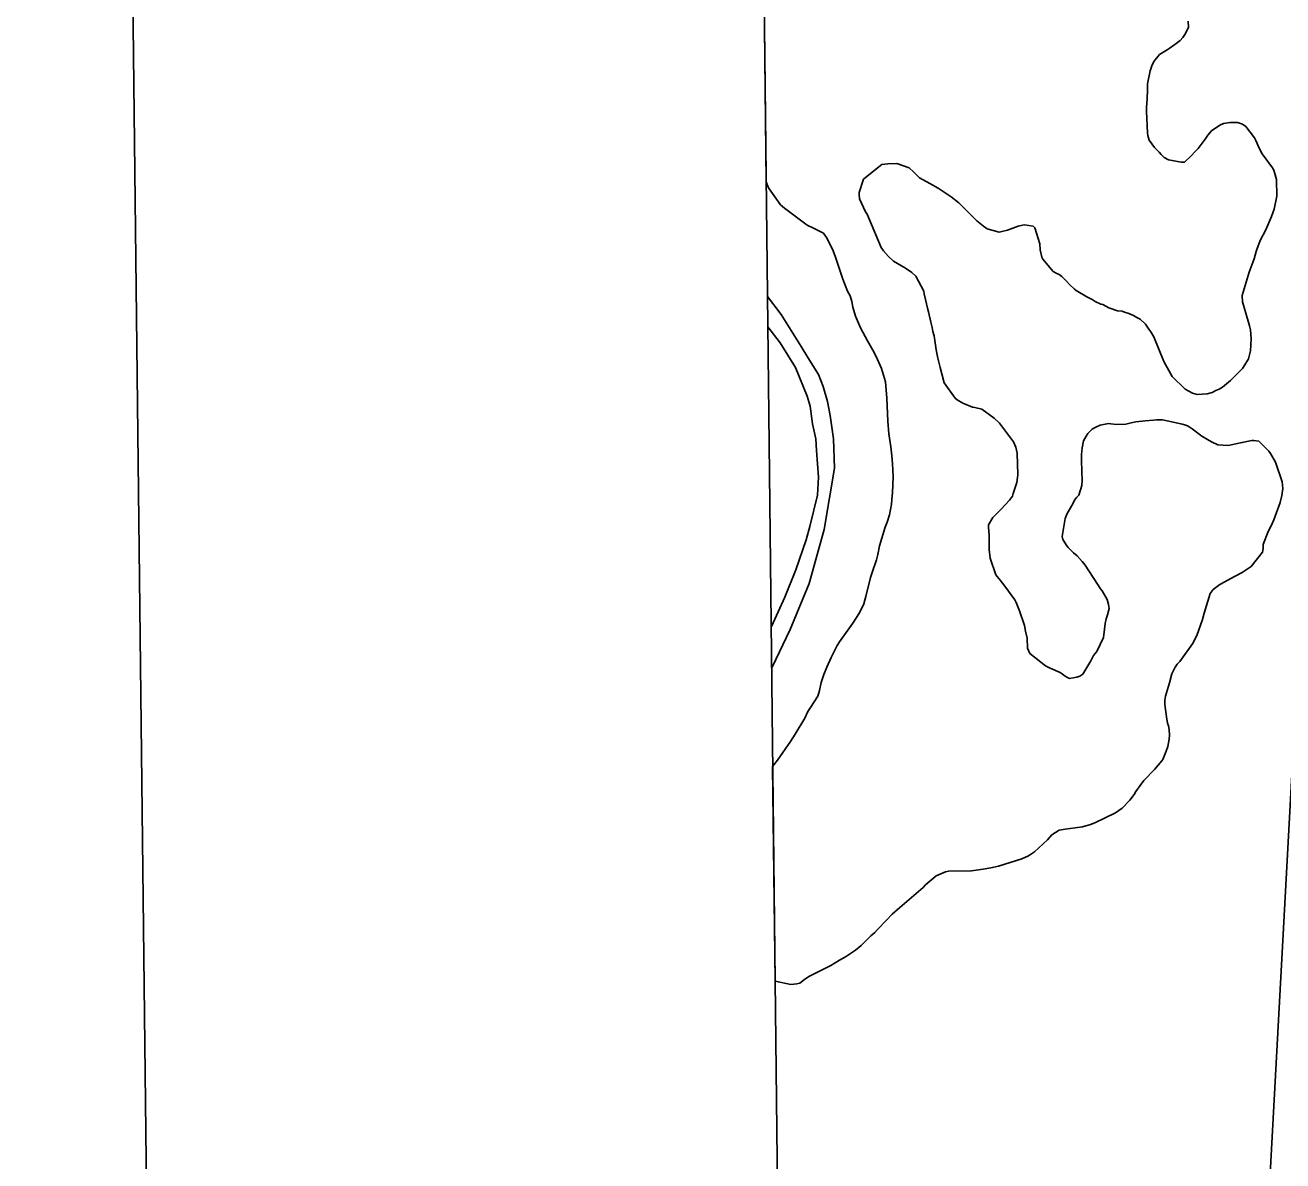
# Model space of a CAD drawing. Extents: x 3683402 to 3721514, y 487807 to 513565.
# Drawn here: x 3686743 to 3688127, y 500490 to 501740 of the extents above; entities that cross this region are included whole.
import ezdxf

# ---------------------------------------------------------------- set-up
doc = ezdxf.new("R2010")
doc.units = 0
for name, color, linetype in [('V-ANNO-SYMB', 7, 'Continuous'), ('V-GRID-FRAM', 7, 'Continuous'), ('V-ROAD-CNTR', 7, 'Continuous'), ('V-SITE-VEGE', 7, 'Continuous'), ('V-TOPO-SHOR', 7, 'Continuous')]:
    doc.layers.add(name, color=color, linetype=linetype)

msp = doc.modelspace()

# ---------------------------------------------------------------- linework, layer by layer
at = {"layer": 'V-ANNO-SYMB'}
msp.add_lwpolyline([(3687009, 489047.6), (3720089.9, 489432.1), (3719823.5, 512347.2), (3686742.6, 511962.6), (3687009, 489047.6)], dxfattribs=at)
at = {"layer": 'V-GRID-FRAM'}
msp.add_lwpolyline([(3687448, 511403.5), (3719130.8, 511772.1), (3719350.3, 493590.7), (3687651.7, 493221.8), (3687448, 511403.5)], dxfattribs=at)
at = {"layer": 'V-ROAD-CNTR'}
msp.add_lwpolyline([(3688204, 502046.4), (3688156.3, 501273.4), (3688097.9, 500198.9), (3688019.9, 498919.8)], dxfattribs=at)
at = {"layer": 'V-SITE-VEGE'}
for p, q in [((3687558.2, 501567.5), (3687552.4, 502086.4)), ((3688023.2, 501737.3), (3688019.3, 501729.5)), ((3688023, 501744.4), (3688023.2, 501737.3)), ((3688014.1, 501723), (3688008.1, 501718.5)), ((3688016.9, 501726.3), (3688014.1, 501723)), ((3688019.3, 501729.5), (3688016.9, 501726.3)), ((3687991.1, 501707.8), (3687984.9, 501700)), ((3687999.8, 501712.9), (3687991.1, 501707.8)), ((3688002, 501714.3), (3687999.8, 501712.9)), ((3688008.1, 501718.5), (3688002, 501714.3)), ((3687982.9, 501695.3), (3687981, 501689.6)), ((3687984.9, 501700), (3687982.9, 501695.3)), ((3687981, 501689.6), (3687978.1, 501675.5)), ((3687978.2, 501667.4), (3687977.4, 501653)), ((3687978.1, 501675.5), (3687978.2, 501667.4)), ((3687977.4, 501653), (3687976.9, 501650.4)), ((3687976.9, 501650.4), (3687976.9, 501644.8)), ((3687976.9, 501644.8), (3687977.9, 501621.3)), ((3688048.4, 501623.5), (3688057.6, 501630)), ((3688057.6, 501630), (3688061.9, 501631.6)), ((3688061.9, 501631.6), (3688068.8, 501632.8)), ((3688068.8, 501632.8), (3688077.3, 501633)), ((3688077.3, 501633), (3688082.7, 501631)), ((3688082.7, 501631), (3688086.2, 501628.6)), ((3688086.2, 501628.6), (3688095.8, 501615.8)), ((3687977.9, 501621.3), (3687978.4, 501618.7)), ((3687978.4, 501618.7), (3687980, 501613.3)), ((3687980, 501613.3), (3687985.9, 501605.5)), ((3688033.8, 501604.4), (3688041.7, 501614.5)), ((3688041.7, 501614.5), (3688044.6, 501618.8)), ((3688044.6, 501618.8), (3688048.4, 501623.5)), ((3688095.8, 501615.8), (3688097.2, 501613.2)), ((3688097.2, 501613.2), (3688101.4, 501603.9)), ((3687985.9, 501605.5), (3687991, 501600.2)), ((3687991, 501600.2), (3687993.1, 501597.6)), ((3687993.1, 501597.6), (3687996.4, 501594.3)), ((3688018.8, 501589.2), (3688026.4, 501596.4)), ((3688026.4, 501596.4), (3688030.2, 501600.4)), ((3688030.2, 501600.4), (3688033.8, 501604.4)), ((3688101.4, 501603.9), (3688104.4, 501598.3)), ((3688104.4, 501598.3), (3688115.7, 501583.1)), ((3687685.8, 501586.5), (3687667.7, 501572.4)), ((3687692.4, 501587.2), (3687685.8, 501586.5)), ((3687702.3, 501587.6), (3687692.4, 501587.2)), ((3687715.8, 501583), (3687702.3, 501587.6)), ((3687720.5, 501578.7), (3687715.8, 501583)), ((3687996.4, 501594.3), (3688001.1, 501591.9)), ((3688001.1, 501591.9), (3688005.1, 501590.9)), ((3688005.1, 501590.9), (3688015.3, 501589.2)), ((3688015.3, 501589.2), (3688018.8, 501589.2)), ((3688115.7, 501583.1), (3688117.3, 501580.2)), ((3687665.6, 501570.6), (3687660.5, 501555.7)), ((3687667.7, 501572.4), (3687665.6, 501570.6)), ((3687727.1, 501572), (3687720.5, 501578.7)), ((3687738.4, 501565.8), (3687727.1, 501572)), ((3688117.3, 501580.2), (3688120.1, 501570)), ((3688120.1, 501570), (3688120.4, 501551.8)), ((3687560.8, 501561.1), (3687558.2, 501567.5)), ((3687574.2, 501542.4), (3687560.8, 501561.1)), ((3687660.5, 501555.7), (3687660.5, 501553.6)), ((3687747.5, 501560.6), (3687738.4, 501565.8)), ((3687761.9, 501551.2), (3687747.5, 501560.6)), ((3687578.4, 501538.6), (3687574.2, 501542.4)), ((3687660.5, 501553.6), (3687661, 501548.9)), ((3687661, 501548.9), (3687667.7, 501534.6)), ((3687770.4, 501544.6), (3687761.9, 501551.2)), ((3687790.3, 501524.8), (3687770.4, 501544.6)), ((3688120.4, 501551.8), (3688117.5, 501537.4)), ((3687601.9, 501520.9), (3687578.4, 501538.6)), ((3687667.7, 501534.6), (3687669.3, 501531.8)), ((3687669.3, 501531.8), (3687671.4, 501527.5)), ((3687671.4, 501527.5), (3687684.9, 501495.3)), ((3688114.6, 501529.4), (3688108.4, 501514.8)), ((3688117.5, 501537.4), (3688114.6, 501529.4)), ((3687604, 501519.5), (3687601.9, 501520.9)), ((3687609, 501517.3), (3687604, 501519.5)), ((3687621.5, 501511.1), (3687609, 501517.3)), ((3687797.6, 501518.8), (3687790.3, 501524.8)), ((3687801.6, 501515.7), (3687797.6, 501518.8)), ((3687814.6, 501512.1), (3687801.6, 501515.7)), ((3687823.8, 501514.4), (3687817.9, 501512.8)), ((3687835.6, 501518.6), (3687823.8, 501514.4)), ((3687840.4, 501520), (3687835.6, 501518.6)), ((3687842.5, 501520.4), (3687840.4, 501520)), ((3687852.2, 501518.7), (3687842.5, 501520.4)), ((3687854.1, 501516.8), (3687852.2, 501518.7)), ((3687859.4, 501499.3), (3687854.1, 501516.8)), ((3688108.4, 501514.8), (3688102.1, 501502.8)), ((3687625.4, 501505.1), (3687621.5, 501511.1)), ((3687626.6, 501502.5), (3687625.4, 501505.1)), ((3687631.3, 501493.5), (3687626.6, 501502.5)), ((3687817.9, 501512.8), (3687814.6, 501512.1)), ((3688102.1, 501502.8), (3688098.3, 501493.1)), ((3687634.3, 501485.9), (3687631.3, 501493.5)), ((3687642.8, 501460.6), (3687634.3, 501485.9)), ((3687684.9, 501495.3), (3687687.5, 501491.7)), ((3687687.5, 501491.7), (3687693.1, 501485.3)), ((3687860, 501492.6), (3687859.4, 501499.3)), ((3687861.9, 501484.6), (3687860, 501492.6)), ((3688097.6, 501491), (3688095.6, 501482.7)), ((3688098.3, 501493.1), (3688097.6, 501491)), ((3687693.1, 501485.3), (3687698.3, 501480.1)), ((3687698.3, 501480.1), (3687711.5, 501472.6)), ((3687711.5, 501472.6), (3687718.8, 501467.6)), ((3687863, 501482.5), (3687861.9, 501484.6)), ((3687874.3, 501468.9), (3687863, 501482.5)), ((3688095.6, 501482.7), (3688090.1, 501468.1)), ((3687647.7, 501447.1), (3687642.8, 501460.6)), ((3687718.8, 501467.6), (3687723.2, 501463.6)), ((3687723.2, 501463.6), (3687731.9, 501447.2)), ((3687878.1, 501466.8), (3687874.3, 501468.9)), ((3687880.9, 501465.6), (3687878.1, 501466.8)), ((3687883.7, 501463.4), (3687880.9, 501465.6)), ((3687888.9, 501458.2), (3687883.7, 501463.4)), ((3687892.2, 501454.4), (3687888.9, 501458.2)), ((3688090.1, 501468.1), (3688082.3, 501442.4)), ((3687650.8, 501442.1), (3687647.7, 501447.1)), ((3687731.9, 501447.2), (3687732.3, 501444.4)), ((3687732.3, 501444.4), (3687736.2, 501426.9)), ((3687897.8, 501449.4), (3687892.2, 501454.4)), ((3687899.7, 501447.9), (3687897.8, 501449.4)), ((3687911.4, 501441), (3687899.7, 501447.9)), ((3687652.6, 501435.9), (3687650.8, 501442.1)), ((3687653.7, 501429.8), (3687652.6, 501435.9)), ((3687917.1, 501438.1), (3687911.4, 501441)), ((3687920.6, 501436), (3687917.1, 501438.1)), ((3687926.7, 501433.1), (3687920.6, 501436)), ((3687928.9, 501432.4), (3687926.7, 501433.1)), ((3687935.5, 501429), (3687928.9, 501432.4)), ((3688082.3, 501442.4), (3688082.8, 501435.6)), ((3688082.8, 501435.6), (3688088.8, 501414.2)), ((3687656.5, 501419.6), (3687653.7, 501429.8)), ((3687662.1, 501407), (3687656.5, 501419.6)), ((3687736.2, 501426.9), (3687736.9, 501424.5)), ((3687736.9, 501424.5), (3687739.7, 501413.1)), ((3687945.1, 501425.6), (3687935.5, 501429)), ((3687950.1, 501425.1), (3687945.1, 501425.6)), ((3687952.9, 501424.2), (3687950.1, 501425.1)), ((3687957.4, 501422.5), (3687952.9, 501424.2)), ((3687962.6, 501420.3), (3687957.4, 501422.5)), ((3687966.4, 501418.4), (3687962.6, 501420.3)), ((3687969.9, 501416.3), (3687966.4, 501418.4)), ((3687975.8, 501410.8), (3687969.9, 501416.3)), ((3687669.8, 501392.6), (3687662.1, 501407)), ((3687739.7, 501413.1), (3687741, 501407.2)), ((3687741, 501407.2), (3687741.9, 501402.7)), ((3687741.9, 501402.7), (3687743.1, 501398)), ((3687979.5, 501405.3), (3687975.8, 501410.8)), ((3687981.6, 501402.5), (3687979.5, 501405.3)), ((3687985.1, 501396.8), (3687981.6, 501402.5)), ((3688088.8, 501414.2), (3688090.4, 501409)), ((3688090.4, 501409), (3688091.3, 501404.5)), ((3688091.3, 501404.5), (3688092.2, 501394.8)), ((3687677, 501379.8), (3687669.8, 501392.6)), ((3687743.1, 501398), (3687745.6, 501382.8)), ((3687996, 501370), (3687985.1, 501396.8)), ((3688092.2, 501394.8), (3688091.6, 501381.6)), ((3687680.8, 501371.9), (3687677, 501379.8)), ((3687745.6, 501382.8), (3687747.4, 501373.4)), ((3688091.6, 501381.6), (3688089.4, 501372.9)), ((3687685.2, 501362.2), (3687680.8, 501371.9)), ((3687689.8, 501347.3), (3687685.2, 501362.2)), ((3687747.4, 501373.4), (3687749.7, 501363.4)), ((3687749.7, 501363.4), (3687752, 501354.7)), ((3688005.4, 501353.4), (3687996, 501370)), ((3688082.5, 501362.3), (3688069.4, 501349.1)), ((3688085.3, 501366.1), (3688082.5, 501362.3)), ((3688089.4, 501372.9), (3688085.3, 501366.1)), ((3687691.3, 501329.3), (3687689.8, 501347.3)), ((3687752, 501354.7), (3687754.3, 501346.4)), ((3688019.7, 501339.3), (3688005.4, 501353.4)), ((3688069.4, 501349.1), (3688060.6, 501341.6)), ((3687754.3, 501346.4), (3687766.3, 501329.3)), ((3688027.5, 501335), (3688019.7, 501339.3)), ((3688032.9, 501333.6), (3688027.5, 501335)), ((3688043.8, 501334.4), (3688032.9, 501333.6)), ((3688049.2, 501335.8), (3688043.8, 501334.4)), ((3688053.2, 501337.9), (3688049.2, 501335.8)), ((3688057, 501339.5), (3688053.2, 501337.9)), ((3688060.6, 501341.6), (3688057, 501339.5)), ((3687692.3, 501304.3), (3687691.3, 501329.3)), ((3687766.3, 501329.3), (3687768.4, 501327.6)), ((3687768.4, 501327.6), (3687774.7, 501324)), ((3687774.7, 501324), (3687785.6, 501319.7)), ((3687785.6, 501319.7), (3687787.9, 501319.2)), ((3687787.9, 501319.2), (3687795.7, 501317.2)), ((3687795.7, 501317.2), (3687809.4, 501307.5)), ((3687809.4, 501307.5), (3687815.2, 501302)), ((3687984.5, 501305.3), (3687988, 501305.5)), ((3687988, 501305.5), (3687994.6, 501305.5)), ((3687994.6, 501305.5), (3688005, 501303.5)), ((3687693.2, 501290.1), (3687692.3, 501304.3)), ((3687815.2, 501302), (3687830.7, 501281.6)), ((3687912.5, 501290.7), (3687917, 501295.4)), ((3687917, 501295.4), (3687918.9, 501296.5)), ((3687918.9, 501296.5), (3687921.3, 501297.7)), ((3687921.3, 501297.7), (3687926.1, 501299.8)), ((3687926.1, 501299.8), (3687933.4, 501301.4)), ((3687933.4, 501301.4), (3687935.5, 501301.6)), ((3687935.5, 501301.6), (3687937.7, 501301.4)), ((3687937.7, 501301.4), (3687943.8, 501300.4)), ((3687943.8, 501300.4), (3687954.4, 501301)), ((3687954.4, 501301), (3687960.1, 501302.2)), ((3687960.1, 501302.2), (3687965.1, 501303.6)), ((3687965.1, 501303.6), (3687975.5, 501304.7)), ((3687975.5, 501304.7), (3687984.5, 501305.3)), ((3688005, 501303.5), (3688016.4, 501300.8)), ((3688016.4, 501300.8), (3688020.4, 501299.6)), ((3688020.4, 501299.6), (3688022.7, 501298.7)), ((3688022.7, 501298.7), (3688027.2, 501295.6)), ((3688027.2, 501295.6), (3688038, 501287.7)), ((3687695.5, 501276.1), (3687693.2, 501290.1)), ((3687830.7, 501281.6), (3687833, 501275.4)), ((3687906, 501274.9), (3687907.7, 501282.7)), ((3687907.7, 501282.7), (3687910.4, 501287.6)), ((3687910.4, 501287.6), (3687912.5, 501290.7)), ((3688038, 501287.7), (3688044.1, 501283.9)), ((3688044.1, 501283.9), (3688048.6, 501281.5)), ((3688048.6, 501281.5), (3688055.4, 501278.3)), ((3688055.4, 501278.3), (3688067, 501277.3)), ((3688067, 501277.3), (3688080.3, 501280.3)), ((3688080.3, 501280.3), (3688093, 501282.8)), ((3688093, 501282.8), (3688095.2, 501283)), ((3688095.2, 501283), (3688100.6, 501282.3)), ((3688100.6, 501282.3), (3688111.6, 501271.3)), ((3687696.8, 501266.2), (3687695.5, 501276.1)), ((3687697.5, 501257.4), (3687696.8, 501266.2)), ((3687833, 501275.4), (3687834.6, 501268.8)), ((3687834.6, 501268.8), (3687835.4, 501245.1)), ((3687905.5, 501267.6), (3687906, 501274.9)), ((3687905.5, 501262.1), (3687905.5, 501267.6)), ((3688111.6, 501271.3), (3688113.5, 501268.5)), ((3688113.5, 501268.5), (3688118.9, 501259.2)), ((3687698.1, 501242.8), (3687697.5, 501257.4)), ((3687905.6, 501248.2), (3687905.5, 501262.1)), ((3688118.9, 501259.2), (3688126.3, 501237.4)), ((3687697.5, 501225.8), (3687698.1, 501242.8)), ((3687834.2, 501236.6), (3687830.3, 501224.4)), ((3687835.1, 501242.1), (3687834.2, 501236.6)), ((3687835.4, 501245.1), (3687835.1, 501242.1)), ((3687906, 501239.2), (3687905.6, 501248.2)), ((3687905.8, 501233.5), (3687906, 501239.2)), ((3688126.3, 501237.4), (3688126.9, 501230.1)), ((3687696.7, 501218), (3687697.5, 501225.8)), ((3687830.3, 501224.4), (3687829.3, 501221.8)), ((3687900, 501220.1), (3687902.4, 501222.9)), ((3687902.4, 501222.9), (3687905.8, 501233.5)), ((3688126.9, 501230.1), (3688125.9, 501222.3)), ((3687694.2, 501201.2), (3687696.4, 501212.8)), ((3687696.4, 501212.8), (3687696.7, 501218)), ((3687826.2, 501217.1), (3687816.9, 501207.2)), ((3687829.3, 501221.8), (3687826.2, 501217.1)), ((3687889.2, 501202), (3687896.2, 501214)), ((3687896.2, 501214), (3687897.8, 501217.3)), ((3687897.8, 501217.3), (3687900, 501220.1)), ((3688124.2, 501214.5), (3688117.3, 501195.7)), ((3688125.9, 501222.3), (3688124.2, 501214.5)), ((3687691.6, 501193.2), (3687694.2, 501201.2)), ((3687807.9, 501198), (3687803.1, 501190)), ((3687813.1, 501203.4), (3687807.9, 501198)), ((3687816.9, 501207.2), (3687813.1, 501203.4)), ((3687884.3, 501177.2), (3687887.3, 501197)), ((3687887.3, 501197), (3687889.2, 501202)), ((3688117.3, 501195.7), (3688114.1, 501189.1)), ((3687683.1, 501166.8), (3687689.2, 501187.5)), ((3687689.2, 501187.5), (3687691.6, 501193.2)), ((3687803.1, 501190), (3687802.9, 501187.2)), ((3687802.9, 501187.2), (3687803.7, 501178.7)), ((3688110.8, 501182.9), (3688105.5, 501168.6)), ((3688114.1, 501189.1), (3688110.8, 501182.9)), ((3687803.7, 501178.7), (3687803.9, 501162.9)), ((3687884.8, 501174.1), (3687884.3, 501177.2)), ((3687889.2, 501167), (3687884.8, 501174.1)), ((3688105.5, 501168.6), (3688105.5, 501164.1)), ((3687679.7, 501151.7), (3687681.2, 501157.3)), ((3687681.2, 501157.3), (3687683.1, 501166.8)), ((3687803.9, 501162.9), (3687805, 501153.4)), ((3687805, 501153.4), (3687811, 501135.2)), ((3687890.9, 501165.1), (3687889.2, 501167)), ((3687896.5, 501159.4), (3687890.9, 501165.1)), ((3687900.5, 501155.8), (3687896.5, 501159.4)), ((3687906.1, 501149.9), (3687900.5, 501155.8)), ((3688104.7, 501160.1), (3688092.3, 501144.1)), ((3688105.5, 501164.1), (3688104.7, 501160.1)), ((3687675.1, 501137.5), (3687679.7, 501151.7)), ((3687909.6, 501145.6), (3687906.1, 501149.9)), ((3687923.2, 501124.9), (3687909.6, 501145.6)), ((3688092.3, 501144.1), (3688082.3, 501137.5)), ((3687668.1, 501111.3), (3687673.2, 501132.1)), ((3687673.2, 501132.1), (3687675.1, 501137.5)), ((3687811, 501135.2), (3687815.9, 501129.2)), ((3687815.9, 501129.2), (3687821.1, 501122.6)), ((3688074.5, 501133.6), (3688057.7, 501124.5)), ((3688082.3, 501137.5), (3688074.5, 501133.6)), ((3687821.1, 501122.6), (3687832.1, 501107.4)), ((3687926.5, 501119.7), (3687923.2, 501124.9)), ((3687928.3, 501117.3), (3687926.5, 501119.7)), ((3687933.5, 501107.8), (3687928.3, 501117.3)), ((3688047, 501114.6), (3688040.4, 501092.9)), ((3688050.5, 501119.1), (3688047, 501114.6)), ((3688057.7, 501124.5), (3688050.5, 501119.1)), ((3687660.9, 501093.2), (3687665.7, 501103.1)), ((3687665.7, 501103.1), (3687668.1, 501111.3)), ((3687832.1, 501107.4), (3687833.5, 501104.7)), ((3687833.5, 501104.7), (3687837, 501095.3)), ((3687935.3, 501102.4), (3687933.5, 501107.8)), ((3687934.1, 501091), (3687935.8, 501097.9)), ((3687935.8, 501097.9), (3687935.3, 501102.4)), ((3687653.7, 501081.9), (3687660.9, 501093.2)), ((3687837, 501095.3), (3687842.5, 501079.2)), ((3687931.6, 501081.4), (3687932.6, 501086.6)), ((3687932.6, 501086.6), (3687934.1, 501091)), ((3688038.7, 501085.8), (3688032.5, 501068.2)), ((3688040.4, 501092.9), (3688038.7, 501085.8)), ((3687638.9, 501061.4), (3687653.7, 501081.9)), ((3687842.5, 501079.2), (3687843.9, 501073.2)), ((3687843.9, 501073.2), (3687845.5, 501065.4)), ((3687930.1, 501068.9), (3687931.6, 501081.4)), ((3687630, 501044.2), (3687636.5, 501057.2)), ((3687636.5, 501057.2), (3687638.9, 501061.4)), ((3687845.5, 501065.4), (3687846.1, 501054.3)), ((3687922.2, 501050.7), (3687929.6, 501066)), ((3687929.6, 501066), (3687930.1, 501068.9)), ((3688027.7, 501059.2), (3688013.6, 501039.7)), ((3688032.5, 501068.2), (3688027.7, 501059.2)), ((3687625.2, 501033.6), (3687630, 501044.2)), ((3687846.1, 501054.3), (3687848.4, 501048.4)), ((3687848.4, 501048.4), (3687865.8, 501035)), ((3687915.8, 501040.6), (3687918.6, 501046.3)), ((3687918.6, 501046.3), (3687922.2, 501050.7)), ((3687621.6, 501025.4), (3687625.2, 501033.6)), ((3687865.8, 501035), (3687870.8, 501032.4)), ((3687870.8, 501032.4), (3687881.9, 501027.6)), ((3687906.9, 501025.8), (3687915.8, 501040.6)), ((3688008.4, 501033.6), (3688005, 501026.3)), ((3688010.7, 501036.9), (3688008.4, 501033.6)), ((3688013.6, 501039.7), (3688010.7, 501036.9)), ((3687617, 501007.7), (3687619, 501016.7)), ((3687619, 501016.7), (3687621.6, 501025.4)), ((3687881.9, 501027.6), (3687888.7, 501022.8)), ((3687888.7, 501022.8), (3687892.2, 501021.1)), ((3687892.2, 501021.1), (3687900.3, 501022.3)), ((3687900.3, 501022.3), (3687903.6, 501023.7)), ((3687903.6, 501023.7), (3687906.9, 501025.8)), ((3688002.3, 501016.4), (3687997.7, 501001.5)), ((3688005, 501026.3), (3688002.3, 501016.4)), ((3687607, 500989.1), (3687615.1, 501001.6)), ((3687615.1, 501001.6), (3687617, 501007.7)), ((3687997.7, 501001.5), (3687997.2, 500997)), ((3687604.3, 500984.6), (3687607, 500989.1)), ((3687997.2, 500997), (3687997.2, 500992.5)), ((3687997.2, 500992.5), (3687999, 500978.8)), ((3687590.2, 500959.7), (3687601, 500977.3)), ((3687601, 500977.3), (3687604.3, 500984.6)), ((3687999, 500978.8), (3688000.1, 500971.9)), ((3687585, 500951.7), (3687590.2, 500959.7)), ((3688000.1, 500971.9), (3688001.1, 500968.9)), ((3688001.1, 500968.9), (3688002, 500964.8)), ((3688002, 500964.8), (3688002.4, 500958.7)), ((3687570.6, 500931.2), (3687585, 500951.7)), ((3688000.4, 500946.2), (3687998.7, 500941)), ((3688001.9, 500954.2), (3688000.4, 500946.2)), ((3688002.4, 500958.7), (3688001.9, 500954.2)), ((3687994.9, 500932), (3687993.7, 500930.4)), ((3687998.7, 500941), (3687994.9, 500932)), ((3687565.4, 500924.1), (3687566.8, 500925.8)), ((3687568.1, 500688), (3687565.4, 500924.1)), ((3687566.8, 500925.8), (3687570.6, 500931.2)), ((3687985.6, 500921), (3687974.2, 500908.8)), ((3687993.7, 500930.4), (3687985.6, 500921)), ((3687974.2, 500908.8), (3687969.9, 500903.1)), ((3687963.4, 500893.5), (3687958.7, 500887.2)), ((3687965.3, 500896.6), (3687963.4, 500893.5)), ((3687969.9, 500903.1), (3687965.3, 500896.6)), ((3687950.1, 500878.2), (3687942.7, 500873.1)), ((3687958.7, 500887.2), (3687950.1, 500878.2)), ((3687942.7, 500873.1), (3687920.2, 500862.1)), ((3687872.6, 500849), (3687868.1, 500843.6)), ((3687880.7, 500854.1), (3687872.6, 500849)), ((3687887.3, 500855.3), (3687880.7, 500854.1)), ((3687898.4, 500856.6), (3687887.3, 500855.3)), ((3687906.5, 500857.7), (3687898.4, 500856.6)), ((3687915.5, 500860.3), (3687906.5, 500857.7)), ((3687920.2, 500862.1), (3687915.5, 500860.3)), ((3687868.1, 500843.6), (3687853.6, 500830.2)), ((3687839.8, 500822.5), (3687814.2, 500814.6)), ((3687846.9, 500826), (3687839.8, 500822.5)), ((3687853.6, 500830.2), (3687846.9, 500826)), ((3687755.6, 500808.4), (3687745.6, 500804)), ((3687759.1, 500808.9), (3687755.6, 500808.4)), ((3687784.2, 500809.4), (3687759.1, 500808.9)), ((3687797.2, 500811), (3687784.2, 500809.4)), ((3687805.7, 500812.6), (3687797.2, 500811)), ((3687814.2, 500814.6), (3687805.7, 500812.6)), ((3687733.7, 500793.9), (3687731.1, 500790.9)), ((3687745.6, 500804), (3687733.7, 500793.9)), ((3687731.1, 500790.9), (3687705.6, 500769.1)), ((3687705.6, 500769.1), (3687696.9, 500761.8)), ((3687690.7, 500755.2), (3687680.9, 500744.7)), ((3687696.9, 500761.8), (3687690.7, 500755.2)), ((3687673.5, 500737.9), (3687663, 500727.1)), ((3687677.8, 500741.6), (3687673.5, 500737.9)), ((3687680.9, 500744.7), (3687677.8, 500741.6)), ((3687663, 500727.1), (3687656.6, 500721.9)), ((3687639.1, 500710.9), (3687629.3, 500705.1)), ((3687645.7, 500714.7), (3687639.1, 500710.9)), ((3687656.6, 500721.9), (3687645.7, 500714.7)), ((3687629.3, 500705.1), (3687605.1, 500693)), ((3687585.5, 500684.3), (3687568.1, 500688)), ((3687592.1, 500685), (3687585.5, 500684.3)), ((3687595.2, 500685.9), (3687592.1, 500685)), ((3687600.6, 500689.9), (3687595.2, 500685.9)), ((3687605.1, 500693), (3687600.6, 500689.9))]:
    msp.add_line(p, q, dxfattribs=at)
at = {"layer": 'V-TOPO-SHOR'}
for points in [[(3687559.6, 501441.5), (3687574.9, 501421.5), (3687597, 501386.4), (3687604.1, 501374.2), (3687615.8, 501355.4), (3687621.1, 501342.4), (3687625.7, 501325.8), (3687628.8, 501310.3), (3687632.3, 501284.7), (3687633.5, 501252.6), (3687622.2, 501185.1), (3687605.6, 501125.4), (3687584.7, 501074.8), (3687565, 501033.5), (3687564.2, 501032.1)], [(3687563.7, 501077.3), (3687566.1, 501082.1), (3687578.9, 501110.5), (3687591, 501140.6), (3687602.3, 501173.7), (3687606.4, 501188.4), (3687614.9, 501222.9), (3687615.8, 501242.7), (3687613.8, 501271.9), (3687612.8, 501284.8), (3687609.3, 501301.4), (3687606.6, 501320.5), (3687603.4, 501331.7), (3687590.7, 501363.1), (3687573.6, 501390.2), (3687560, 501408)]]:
    msp.add_lwpolyline(points, dxfattribs=at)

doc.saveas('drawing.dxf')
